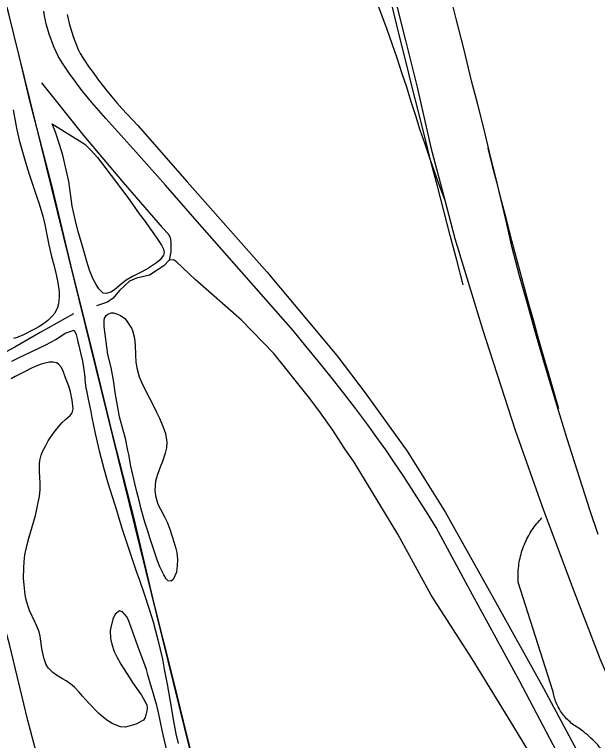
# Model space of a CAD drawing. Extents: x 3477039 to 3515015, y 546746 to 572297.
# Drawn here: x 3486964 to 3487904, y 566412 to 567584 of the extents above; entities that cross this region are included whole.
import ezdxf

# ---------------------------------------------------------------- set-up
doc = ezdxf.new("R2010")
doc.units = 0
for name, color, linetype in [('V-RAIL-TRAK', 7, 'Continuous'), ('V-ROAD-CNTR', 7, 'Continuous'), ('V-SITE-VEGE', 7, 'Continuous'), ('V-TOPO-SHOR', 7, 'Continuous')]:
    doc.layers.add(name, color=color, linetype=linetype)

msp = doc.modelspace()

# ---------------------------------------------------------------- linework, layer by layer
at = {"layer": 'V-RAIL-TRAK'}
msp.add_lwpolyline([(3487263.6, 566335.3), (3487241.8, 566421.7), (3487220.5, 566507.5), (3487188.6, 566633.3), (3487156.3, 566772.6), (3487122.1, 566904.9), (3487088.6, 567042.4), (3487057.2, 567168.8), (3487026.5, 567297.5), (3486988.4, 567444.5), (3486969.5, 567524.5), (3486943.2, 567630.3), (3486915.8, 567741.4), (3486881.7, 567880.1)], dxfattribs=at)
at = {"layer": 'V-ROAD-CNTR'}
for points in [[(3486281.3, 570321.1), (3486969.9, 567519.2), (3487264.2, 566324.9)], [(3487528.7, 567816.5), (3487555.4, 567703.7), (3487564.7, 567663.1), (3487574.3, 567622.6), (3487584.2, 567582.2), (3487594.2, 567541.8), (3487612.9, 567466.8), (3487635.2, 567369.3), (3487657.5, 567284.6), (3487673.9, 567222.3), (3487718.5, 567076.4), (3487771, 566913.4), (3487816.9, 566783.9), (3487866.4, 566652.1), (3487907.9, 566544.9), (3487935.9, 566478.4)], [(3487687.3, 567147.5), (3487676.8, 567187.3), (3487666.3, 567227.2), (3487655.9, 567267), (3487645.6, 567306.9), (3487635.3, 567346.8), (3487625.2, 567386.8), (3487615.1, 567426.7), (3487605.1, 567466.7), (3487595.1, 567506.7), (3487585.3, 567546.7), (3487575.5, 567586.7), (3487565.8, 567626.8), (3487560, 567651)], [(3487904.8, 566744.7), (3487892.1, 566783.2), (3487879.6, 566821.8), (3487867.2, 566860.5), (3487855.1, 566899.2), (3487843.2, 566938), (3487829.7, 566982.7), (3487816.5, 567027.5), (3487803.5, 567072.4), (3487790.8, 567117.3), (3487778.3, 567162.3), (3487766.1, 567207.4), (3487757.4, 567246), (3487748.4, 567284.7), (3487739.3, 567323.3), (3487729.9, 567361.8), (3487720.4, 567400.3), (3487710.7, 567438.8), (3487700.7, 567477.1), (3487688.6, 567527.2), (3487676.2, 567577.1), (3487663.5, 567627.1)], [(3487546.9, 567606.2), (3487555.6, 567583.2), (3487564, 567560.1), (3487572.2, 567537), (3487580.2, 567513.8), (3487588, 567490.5), (3487595.6, 567467.1), (3487603, 567443.7), (3487610.2, 567420.8), (3487617.6, 567397.9), (3487625.2, 567375.1), (3487633, 567352.4), (3487641, 567329.7), (3487649.1, 567307.1), (3487657.5, 567284.6)], [(3487848.3, 566374.8), (3487778.4, 566507.5), (3487702.1, 566647.3), (3487643.6, 566755.9), (3487630.6, 566777.1), (3487617.4, 566798.1), (3487603.9, 566819.1), (3487590.3, 566839.9), (3487576.4, 566860.6), (3487562.4, 566881.2), (3487548.1, 566901.6), (3487533.7, 566921.9), (3487514, 566947.6), (3487494.2, 566973.2), (3487474.2, 566998.6), (3487454, 567023.8), (3487433.6, 567049), (3487413, 567073.9), (3487254.5, 567254), (3487207, 567308.3), (3487159.2, 567362.4), (3487111.1, 567416.3), (3487103.3, 567424.8), (3487095.6, 567433.4), (3487088.1, 567442.2), (3487080.8, 567451.1), (3487073.5, 567460.1), (3487066.5, 567469.3), (3487059.6, 567478.5), (3487052.9, 567487.9), (3487046.4, 567497.4), (3487040, 567507.1), (3487033.8, 567516.8), (3487030.6, 567523.7), (3487027.5, 567530.7), (3487024.7, 567537.8), (3487022, 567545), (3487019.6, 567552.2), (3487017.4, 567559.5), (3487015.4, 567566.9), (3487013.6, 567574.3), (3487012.1, 567581.8), (3487010.7, 567589.3)], [(3487048.6, 567584), (3487050.1, 567576.8), (3487051.9, 567569.6), (3487053.8, 567562.5), (3487055.9, 567555.4), (3487058.2, 567548.4), (3487060.7, 567541.4), (3487063.5, 567534.5), (3487066.4, 567527.7), (3487069.4, 567521), (3487076.2, 567510.6), (3487083.2, 567500.3), (3487090.3, 567490.2), (3487097.6, 567480.1), (3487105.1, 567470.3), (3487112.8, 567460.5), (3487120.7, 567450.9), (3487128.7, 567441.4), (3487136.9, 567432.1), (3487145.2, 567422.9), (3487153.7, 567413.9), (3487162.4, 567405), (3487242.2, 567313.8), (3487370.6, 567168.7), (3487483.3, 567033.7), (3487529.4, 566973.4), (3487596.9, 566879.4), (3487659, 566780.2), (3487734.2, 566645.7), (3487816.8, 566497), (3487890.2, 566359)], [(3487727.2, 567368), (3487734.2, 567339.9), (3487741.4, 567311.8), (3487748.6, 567283.7), (3487755.9, 567255.6), (3487763.2, 567227.6), (3487770.7, 567199.5), (3487778.2, 567171.5), (3487785.8, 567143.5), (3487793.4, 567115.5), (3487801.2, 567087.6), (3487809, 567059.7), (3487816.9, 567031.7), (3487824.9, 567003.9), (3487833, 566976), (3487841.1, 566948.2)], [(3487776.1, 566667.7), (3487775.9, 566671), (3487775.8, 566674.2), (3487775.8, 566677.5), (3487775.8, 566680.8), (3487775.9, 566684.1), (3487776.1, 566687.4), (3487776.4, 566690.6), (3487776.8, 566693.9), (3487777.2, 566697.1), (3487777.7, 566700.4), (3487778.3, 566703.6), (3487779, 566706.8), (3487779.8, 566710), (3487780.6, 566713.2), (3487781.5, 566716.3), (3487782.5, 566719.4), (3487783.6, 566722.5), (3487784.7, 566725.6), (3487785.9, 566728.7), (3487787.2, 566731.7), (3487788.6, 566734.7), (3487790, 566737.6), (3487791.5, 566740.5), (3487793.1, 566743.4), (3487794.7, 566746.3), (3487796.4, 566749), (3487798.2, 566751.8), (3487800.1, 566754.5), (3487802, 566757.2), (3487803.9, 566759.8), (3487806, 566762.4), (3487808.1, 566764.9), (3487810.3, 566767.3), (3487812.5, 566769.8), (3487814.2, 566771.5)], [(3487832, 566492.8), (3487776.1, 566667.7)], [(3487874.4, 566431.9), (3487872.1, 566433.2), (3487869.9, 566434.5), (3487867.8, 566436), (3487865.6, 566437.4), (3487863.6, 566439), (3487861.6, 566440.6), (3487859.6, 566442.3), (3487857.7, 566444), (3487855.8, 566445.8), (3487854, 566447.6), (3487852.3, 566449.5), (3487850.6, 566451.5), (3487848.9, 566453.5), (3487847.4, 566455.5), (3487845.9, 566457.6), (3487844.4, 566459.8), (3487843.1, 566462), (3487841.8, 566464.2), (3487840.6, 566466.5), (3487839.4, 566468.8), (3487838.3, 566471.1), (3487837.3, 566473.5), (3487836.4, 566475.9), (3487835.5, 566478.4), (3487834.7, 566480.8), (3487834, 566483.3), (3487833.4, 566485.8), (3487832.8, 566488.3), (3487832.4, 566490.9), (3487832, 566492.8)], [(3487920.8, 566383.9), (3487918.6, 566387.1), (3487916.4, 566390.2), (3487914, 566393.3), (3487911.7, 566396.4), (3487909.2, 566399.4), (3487906.7, 566402.3), (3487904.2, 566405.2), (3487901.6, 566408.1), (3487898.9, 566410.8), (3487896.2, 566413.6), (3487893.4, 566416.3), (3487890.5, 566418.9), (3487887.7, 566421.4), (3487884.7, 566423.9), (3487881.7, 566426.4), (3487878.7, 566428.7), (3487875.6, 566431), (3487874.4, 566431.9)]]:
    msp.add_lwpolyline(points, dxfattribs=at)
at = {"layer": 'V-SITE-VEGE'}
for points in [[(3486961.3, 567429.9), (3486964.8, 567412.6), (3486967, 567400.5), (3486970.9, 567381.4), (3486980.7, 567347.1), (3486987.3, 567326.2), (3486998.8, 567292.3), (3487003.3, 567278.2), (3487009.2, 567258.3), (3487012.3, 567244.9), (3487016.4, 567225.7), (3487018.8, 567212.5), (3487023.2, 567193.7), (3487026.8, 567180.1), (3487030.2, 567166.6), (3487032.8, 567154.1), (3487035.6, 567136.8), (3487035.6, 567127.9), (3487034.4, 567117), (3487032.8, 567110.9), (3487028.5, 567102.2), (3487024.5, 567097.1), (3487017.4, 567090.1), (3487011.8, 567085.7), (3487002.8, 567079.7), (3486995.9, 567076.4), (3486992.5, 567074.6), (3486978, 567067.2), (3486967.7, 567062.7), (3486961.8, 567061.1)], [(3486959.1, 567024.7), (3486970.9, 567030.2), (3487001.8, 567045), (3487014.1, 567050.8), (3487030, 567059.3), (3487045.4, 567069.7)], [(3487045.4, 567069.7), (3487059.9, 567074.7), (3487062.8, 567067.8), (3487064.4, 567061.3), (3487066, 567055.8), (3487067.2, 567049.8), (3487071.3, 567033.4), (3487072.5, 567027.7), (3487074.9, 567014.5), (3487076.2, 567006.8), (3487076.7, 567002.8), (3487076.8, 566998.3), (3487076.8, 566995.9), (3487077.4, 566989.6), (3487078.6, 566981.4), (3487080, 566974.3), (3487082, 566966.1), (3487084.6, 566952.8), (3487086.7, 566943.3), (3487088.5, 566933.6), (3487093.5, 566907.8), (3487100.1, 566879.7), (3487108.1, 566849.1), (3487114.1, 566828.3), (3487128.4, 566782.7), (3487131.6, 566771.1), (3487137, 566753.3), (3487145.8, 566727.4), (3487148.8, 566717.9), (3487160.5, 566684.1), (3487164.1, 566674.5), (3487173.8, 566646), (3487180.2, 566626.2), (3487185.1, 566610.8), (3487187.4, 566603.9), (3487194.8, 566575), (3487202.1, 566543.4)], [(3487142.4, 566434.1), (3487134.4, 566434.7), (3487122, 566439.1), (3487114.1, 566443.9), (3487106.9, 566449.7), (3487099.8, 566456.1), (3487082.7, 566473.2), (3487073.2, 566483.7), (3487067.7, 566490.6), (3487060, 566499.1), (3487055.2, 566503), (3487046.9, 566508.5), (3487040.9, 566511.9), (3487031.5, 566517.6), (3487025.6, 566522.1), (3487018.2, 566529), (3487014.6, 566534.3), (3487011.2, 566544.3), (3487010.1, 566548.4), (3487007.9, 566561.1), (3487004.9, 566580.8), (3487003.2, 566587.7), (3486999.4, 566596.8), (3486996.7, 566602.9), (3486987.6, 566622), (3486982.8, 566637.2), (3486980.7, 566647.7), (3486979, 566663.5), (3486978.2, 566673.7), (3486978.4, 566690.4), (3486979.1, 566701.5), (3486980.5, 566712.2), (3486983.8, 566728.5), (3486986.6, 566739.1), (3486997.6, 566775.3), (3487000.7, 566791.2), (3487003.7, 566806.9), (3487004.9, 566817.1), (3487005, 566826.6), (3487004.6, 566838.7), (3487004.1, 566845), (3487004, 566853.5), (3487004.1, 566858.3), (3487004.4, 566864.3), (3487006.5, 566872.6), (3487009, 566878.9), (3487013.9, 566888.6), (3487017.9, 566895.8), (3487026.2, 566907.8), (3487032, 566915.5), (3487040.3, 566925.4), (3487045.8, 566930.6), (3487053.4, 566936.8), (3487056.5, 566941), (3487058, 566947.5), (3487057.9, 566952.3), (3487057.4, 566956.8), (3487056.7, 566961.4), (3487053.9, 566975.2), (3487051.2, 566984.1), (3487049, 566989.5), (3487046, 566997.7), (3487044.4, 567002.6), (3487041.5, 567009.7), (3487039.5, 567014.1), (3487035.3, 567019.4), (3487032, 567021.8), (3487025.3, 567023), (3487019.9, 567022.7), (3487013.2, 567021.5), (3487006.7, 567019.7), (3486996.7, 567015.8), (3486990.1, 567012.7), (3486980.8, 567008), (3486974.5, 567004.9), (3486964.9, 566999.8), (3486958.4, 566996)], [(3487209.1, 566396.4), (3487203.8, 566419.3), (3487202, 566428.9), (3487198.5, 566444.6), (3487196.4, 566455), (3487192.9, 566468.7), (3487188.6, 566483.4), (3487186.1, 566492.9), (3487182.7, 566503.4), (3487180.9, 566511), (3487178.8, 566518.6), (3487176.3, 566526.8), (3487172.2, 566538.9), (3487169.3, 566545.8), (3487162.4, 566564.8), (3487149.3, 566602.3), (3487145.2, 566611.2), (3487137.9, 566620.2), (3487132.7, 566621.8), (3487125.8, 566616.5), (3487122.3, 566608.3), (3487118.8, 566594.5), (3487117.8, 566589.7), (3487118.2, 566576.8), (3487120.4, 566568.1), (3487124.3, 566555.8), (3487128.5, 566547.4), (3487135.2, 566535.6), (3487139, 566529.5), (3487144.7, 566520.7), (3487155.2, 566504.6), (3487168.2, 566485.5), (3487177.1, 566469.7), (3487177.4, 566464.5), (3487177, 566460.2), (3487175.6, 566453.7), (3487174.3, 566449.5), (3487171.8, 566445.2), (3487168.6, 566443.4), (3487160.8, 566439.4), (3487154.1, 566437.1), (3487142.4, 566434.1)], [(3487202.1, 566543.4), (3487205, 566527.6), (3487209.8, 566503.4), (3487216.7, 566463.1), (3487219.7, 566446.5), (3487224, 566423.3), (3487227.4, 566407.7)]]:
    msp.add_lwpolyline(points, dxfattribs=at)
for points in [[(3487024.3, 567407.3), (3487076.8, 567374.9), (3487078.4, 567373), (3487080.4, 567371.5), (3487086.7, 567365.3), (3487097.3, 567353.2), (3487104.6, 567344.2), (3487134.6, 567304.3), (3487141.5, 567295.3), (3487147.3, 567287.1), (3487154.1, 567278.1), (3487164.7, 567262.4), (3487172.5, 567251.9), (3487192.1, 567224.6), (3487200.8, 567211.7), (3487204.1, 567205.5), (3487205.1, 567199.8), (3487204, 567195.7), (3487198.7, 567188.3), (3487192.7, 567183.2), (3487179.6, 567174.5), (3487169.1, 567168.6), (3487153.8, 567161), (3487143.9, 567155.4), (3487135.5, 567148.6), (3487125, 567139.7), (3487118.8, 567135.7), (3487111.6, 567133.5), (3487106.8, 567134.5), (3487099.8, 567141.3), (3487095.1, 567148), (3487090.7, 567156.8), (3487084.6, 567171.5), (3487080.3, 567185.3), (3487077.8, 567194.8), (3487073.3, 567210), (3487065.7, 567235.5), (3487061.8, 567251), (3487056.7, 567274.8), (3487054.2, 567290.6), (3487051, 567314.4), (3487047.5, 567331.3), (3487041.5, 567356.8), (3487036.8, 567372.8), (3487029.5, 567394.2)], [(3487114.2, 567035.5), (3487108.4, 567080.7), (3487108.2, 567083.8), (3487108.3, 567090), (3487108.9, 567094), (3487111.4, 567098.3), (3487114.2, 567100.6), (3487119.4, 567102.4), (3487123.1, 567102.4), (3487129.9, 567100.5), (3487134.4, 567098.4), (3487141.4, 567093.3), (3487143.7, 567090.8), (3487152.3, 567077.9), (3487153.8, 567074.2), (3487156.9, 567061.7), (3487158.3, 567050.2), (3487158.5, 567035), (3487159.5, 567022.7), (3487160.7, 567013.8), (3487164.7, 566999.5), (3487168.7, 566989.8), (3487176, 566975.2), (3487180.9, 566966.1), (3487188.3, 566951.2), (3487192.6, 566942), (3487197.5, 566932.3), (3487203.3, 566917.8), (3487206.9, 566907.7), (3487209.1, 566893.6), (3487208.5, 566884.7), (3487206.5, 566876), (3487202.5, 566862.7), (3487198.7, 566853.5), (3487193.5, 566840.2), (3487191, 566831.1), (3487189.9, 566816.6), (3487191.1, 566807.2), (3487195, 566793.9), (3487199, 566785.7), (3487205.3, 566773.6), (3487209.7, 566764.6), (3487213.5, 566755.1), (3487218.1, 566741.7), (3487220.6, 566732.8), (3487223.8, 566722), (3487225.4, 566715.7), (3487226.6, 566704.7), (3487226.1, 566694.7), (3487224.7, 566683.8), (3487219.5, 566672.1), (3487216.2, 566669.4), (3487211.5, 566670.2), (3487208.4, 566673.4), (3487204.2, 566679.7), (3487198.1, 566692.6), (3487194.3, 566702.1), (3487186.6, 566725), (3487182.1, 566739.4), (3487179.1, 566748.5), (3487174.6, 566763.2), (3487171.6, 566772.5), (3487167.3, 566787.6), (3487165, 566797.8), (3487160.9, 566813.6), (3487158.4, 566824.8), (3487151.4, 566855.3), (3487148.1, 566874.1), (3487146.5, 566880.6), (3487142.6, 566899.6), (3487139.1, 566913.2), (3487133.2, 566934.7), (3487130, 566950), (3487126, 566973.8), (3487123.8, 566990.9), (3487119.7, 567014.3)]]:
    msp.add_lwpolyline(points, close=True, dxfattribs=at)
at = {"layer": 'V-TOPO-SHOR'}
for points in [[(3487007, 567473.7), (3487075.6, 567387.9), (3487139, 567312.8), (3487201.9, 567240), (3487211.8, 567229.3), (3487214.7, 567223.3), (3487215.8, 567217.4), (3487215.6, 567200.9), (3487212.9, 567187.5)], [(3487817.4, 566354.6), (3487759.7, 566449.4), (3487702, 566544.2), (3487635.5, 566647.1), (3487582.1, 566745.6), (3487531.4, 566829), (3487511.5, 566861.7), (3487495.3, 566884.9), (3487476.9, 566913.3), (3487457, 566941.3), (3487439.8, 566964.1), (3487381.9, 567036.8), (3487329.8, 567090.6), (3487254.9, 567156.4), (3487224.7, 567185), (3487220, 567188.3), (3487212.9, 567187.5), (3487204.3, 567178.6), (3487181.1, 567163.4), (3487160.4, 567158.5), (3487149, 567153.4), (3487132.8, 567138.6), (3487122.8, 567126.4), (3487113.8, 567119.5), (3487095.8, 567114.1)], [(3487059, 567100.9), (3487005, 567070.9), (3486964.3, 567047.4), (3486943, 567035.9), (3486928.8, 567028.1), (3486924, 567025.3), (3486907.9, 567013.7)], [(3487140.3, 565855), (3487116.9, 565947), (3487087.3, 566065.5), (3487048.6, 566212.2), (3487014.8, 566333.1), (3486985, 566444.5), (3486955.4, 566567.6), (3486915.7, 566709.2), (3486883.6, 566816.8), (3486866.9, 566875.8), (3486858.5, 566918.8), (3486853.3, 566953.6)]]:
    msp.add_lwpolyline(points, dxfattribs=at)

doc.saveas('drawing.dxf')
